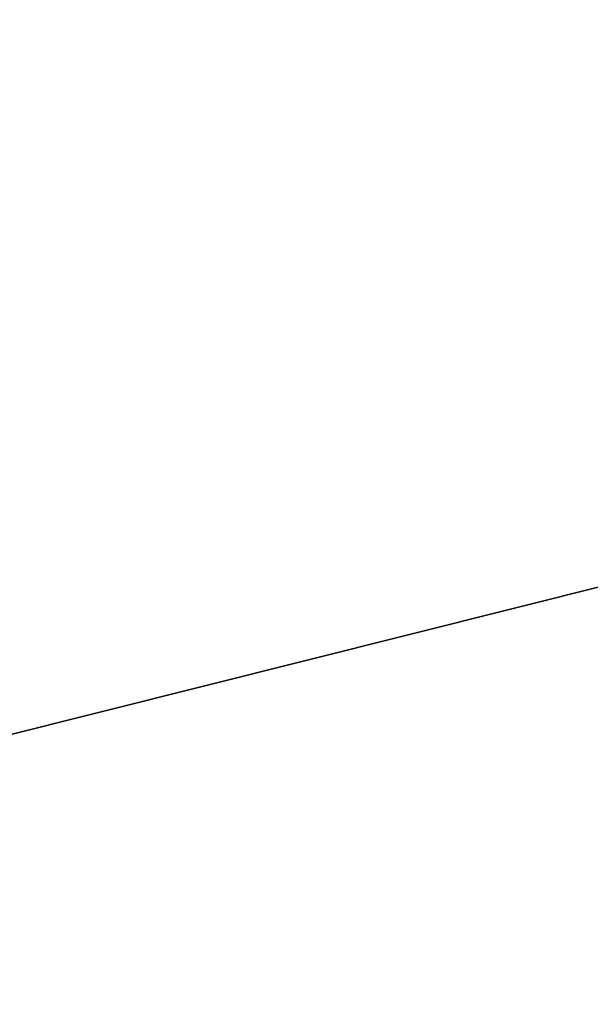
# Model space of a CAD drawing. Extents: x -250 to 250, y -963 to 894.
# Tile 583 of 656: x -155.0836 to -155.002, y 815.6849 to 815.8256. Entities that reach past the tile are written whole.
import ezdxf

# ---------------------------------------------------------------- set-up
doc = ezdxf.new("R2010")
doc.units = 0
doc.header["$LTSCALE"] = 65.185185
for name, color, linetype in [('1655', 7, 'CONTINUOUS'), ('674', 7, 'CONTINUOUS'), ('770', 7, 'CONTINUOUS'), ('771', 7, 'CONTINUOUS'), ('773', 7, 'CONTINUOUS'), ('791', 7, 'CONTINUOUS')]:
    doc.layers.add(name, color=color, linetype=linetype)

msp = doc.modelspace()

# ---------------------------------------------------------------- linework, layer by layer
at = {"layer": '1655', "color": 7, "linetype": 'CONTINUOUS'}
for points in [[(-156.3346, 813.89771, -68.65), (-150, 816.35832, -68.65), (-155.07643, 811.74372, -68.55), (-156.3346, 813.89771, -68.65)], [(-150, 816.35832, -68.65), (-150, 815.13358, -68.62499), (-155.07643, 811.74372, -68.55), (-150, 816.35832, -68.65)]]:
    msp.add_3dface(points, dxfattribs=at)
at = {"layer": '674', "color": 7, "linetype": 'CONTINUOUS'}
for points in [[(210, 814, -11), (-210, 814, -11), (-210, 818.77272, -9.91066), (210, 814, -11)], [(210, 818.77272, -9.91066), (210, 814, -11), (-210, 818.77272, -9.91066), (210, 818.77272, -9.91066)], [(210, 818.77271, 9.91066), (-210, 818.77271, 9.91066), (-210, 814, 11), (210, 818.77271, 9.91066)], [(210, 814, 11), (210, 818.77271, 9.91066), (-210, 814, 11), (210, 814, 11)]]:
    msp.add_3dface(points, dxfattribs=at)
at = {"layer": '770', "color": 7, "linetype": 'CONTINUOUS'}
msp.add_3dface([(-156.00963, 815.94403, -68.65), (-150, 816.35832, -68.65), (-156.3346, 813.89771, -68.65), (-156.00963, 815.94403, -68.65)], dxfattribs=at)
at = {"layer": '771', "color": 7, "linetype": 'CONTINUOUS'}
for points in [[(-145.51201, 815.82146, -15.65), (-150, 817, -15.65), (-157.55537, 813.46071, -15.65), (-145.51201, 815.82146, -15.65)], [(-145.51201, 815.82146, -15.65), (-157.55537, 813.46071, -15.65), (-150, 814.1, -15.65), (-145.51201, 815.82146, -15.65)]]:
    msp.add_3dface(points, dxfattribs=at)
at = {"layer": '773', "color": 7, "linetype": 'CONTINUOUS'}
for points in [[(-150, 818, -16.65), (-154.08968, 817.12711, -27.05004), (-157.14897, 815.20524, -16.65), (-150, 818, -16.65)], [(-154.08968, 817.12711, -27.05004), (-155.14908, 816.59874, -30.15), (-157.14897, 815.20524, -16.65), (-154.08968, 817.12711, -27.05004)]]:
    msp.add_3dface(points, dxfattribs=at)
at = {"layer": '791', "color": 7, "linetype": 'CONTINUOUS'}
for points in [[(-150, 818, -16.65), (-157.14897, 815.20524, -16.65), (-150, 817.70711, -15.94289), (-150, 818, -16.65)], [(-157.14897, 815.20524, -16.65), (-150, 817, -15.65), (-150, 817.70711, -15.94289), (-157.14897, 815.20524, -16.65)], [(-157.55537, 813.46071, -15.65), (-150, 817, -15.65), (-157.14897, 815.20524, -16.65), (-157.55537, 813.46071, -15.65)]]:
    msp.add_3dface(points, dxfattribs=at)

doc.saveas('drawing.dxf')
